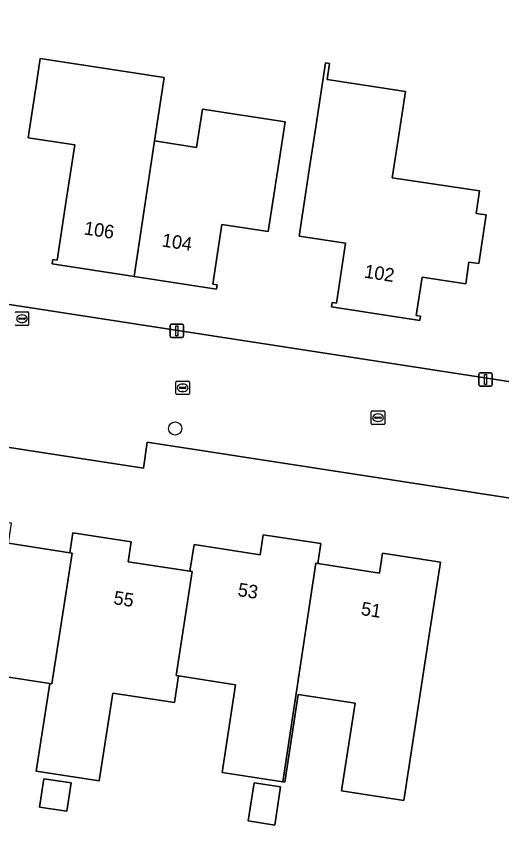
# Model space of a CAD drawing. Extents: x 161483 to 162250, y 379484 to 380833.
# Drawn here: x 161874.7 to 161910.8, y 380682.4 to 380742.6 of the extents above; entities that cross this region are included whole.
import ezdxf

# ---------------------------------------------------------------- set-up
doc = ezdxf.new("R2010")
doc.units = 0
for name, color, linetype in [('IMGEO_Boom', 7, 'Continuous'), ('IMGEO_Brandkraan', 7, 'Continuous'), ('IMGEO_Erf', 7, 'Continuous'), ('IMGEO_Kolk', 7, 'Continuous'), ('IMGEO_Lichtmast', 7, 'Continuous'), ('IMGEO_Pand', 7, 'Continuous'), ('IMGEO_Pand_nummerreeks', 7, 'Continuous'), ('IMGEO_Rijbaan_lokaal_open', 7, 'Continuous')]:
    doc.layers.add(name, color=color, linetype=linetype)

msp = doc.modelspace()

# ---------------------------------------------------------------- linework, layer by layer
at = {"layer": 'IMGEO_Boom'}
msp.add_circle((161886.481, 380711.976), 0.489, dxfattribs=at)
at = {"layer": 'IMGEO_Brandkraan'}
for p, q in [((161874.674, 380720.624), (161875.526, 380720.624)), ((161874.858, 380720.118), (161874.858, 380720.13)), ((161875.296, 380720.081), (161874.898, 380720.081)), ((161874.901, 380720.167), (161875.299, 380720.167)), ((161875.087, 380720.404), (161875.112, 380720.404)), ((161875.342, 380720.13), (161875.342, 380720.118)), ((161875.6, 380720.55), (161875.6, 380719.698)), ((161875.526, 380719.624), (161874.674, 380719.624)), ((161875.11, 380719.844), (161875.085, 380719.844))]:
    msp.add_line(p, q, dxfattribs=at)
for points in [[(161874.674, 380720.624), (161875.526, 380720.624)], [(161875.6, 380720.55), (161875.6, 380719.698)], [(161875.526, 380719.624), (161874.674, 380719.624)]]:
    msp.add_lwpolyline(points, dxfattribs=at)
for centre, radius, start, end in [((161874.676, 380720.548), 0.0765, 91.55205, 178.44795), ((161874.676, 380720.548), 0.0765, 91.55205, 178.44795), ((161875.524, 380720.548), 0.0765, 1.55205, 88.44795), ((161875.524, 380720.548), 0.0765, 1.55205, 88.44795), ((161874.898, 380720.127), 0.0403, 85.87752, 175.75265), ((161874.895, 380720.117), 0.0366, 178.93798, 274.71019), ((161875.299, 380720.124), 0.043, 264.86636, 352.45326), ((161875.303, 380720.129), 0.0386, 1.73085, 96.63898), ((161874.676, 380719.7), 0.0765, 181.55205, 268.44795), ((161874.676, 380719.7), 0.0765, 181.55205, 268.44795), ((161875.524, 380719.7), 0.0765, 271.55205, 358.44795), ((161875.524, 380719.7), 0.0765, 271.55205, 358.44795)]:
    msp.add_arc(centre, radius, start, end, dxfattribs=at)
for centre, major_axis, ratio, start_param, end_param in [((161875.086, 380720.124), (-0.387, 0.002), 0.722429, 4.712389, 7.853982), ((161875.111, 380720.124), (-0.39, 0.002), 0.717154, 1.570796, 4.712389)]:
    msp.add_ellipse(centre, major_axis=major_axis, ratio=ratio, start_param=start_param, end_param=end_param, dxfattribs=at)
at = {"layer": 'IMGEO_Erf'}
for points in [[(161809.687, 380750), (161806.838, 380731.553), (161922.038, 380713.794), (161929.59, 380712.634), (161938.583, 380711.252), (161943.256, 380741.795), (161945.58, 380741.467)], [(161914.036, 380681.642), (161914.958, 380687.646), (161916.662, 380687.385), (161918.051, 380696.418), (161918.693, 380696.319), (161919.171, 380699.432), (161919.795, 380699.336), (161919.961, 380700.418), (161920.72, 380705.36), (161884.401, 380710.951), (161884.124, 380709.027), (161858.224, 380713.01), (161858.506, 380714.977), (161825.187, 380720.083)], [(161874.093, 380703.452), (161878.665, 380702.745), (161878.894, 380704.226), (161883.21, 380703.56), (161882.983, 380702.079), (161887.584, 380701.375), (161887.886, 380703.35), (161892.793, 380702.599), (161893.02, 380704.08), (161897.31, 380703.42), (161897.081, 380701.935), (161901.675, 380701.227), (161901.903, 380702.712), (161906.2, 380702.05), (161905.441, 380697.108), (161903.483, 380684.354), (161898.846, 380685.068), (161899.849, 380691.578), (161895.627, 380692.229), (161894.624, 380685.718), (161894.49, 380685.739), (161889.969, 380686.436), (161890.972, 380692.947), (161886.73, 380693.6), (161886.425, 380691.618), (161881.848, 380692.323), (161880.845, 380685.812), (161876.169, 380686.532), (161877.172, 380693.042), (161872.97, 380693.69)]]:
    msp.add_lwpolyline(points, dxfattribs=at)
for points in [[(161884.958, 380733.324), (161888.069, 380732.842), (161888.509, 380735.687), (161894.662, 380734.734), (161894.166, 380731.535), (161893.4, 380726.594), (161889.959, 380727.127), (161889.28, 380722.686), (161889.606, 380722.636), (161889.556, 380722.31), (161883.441, 380723.256), (161877.334, 380724.2), (161877.384, 380724.526), (161877.71, 380724.476), (161878.391, 380728.908), (161879.024, 380733.035), (161875.57, 380733.561), (161875.694, 380734.377), (161876.184, 380737.595), (161876.465, 380739.44), (161885.668, 380738.038)], [(161908.856, 380727.946), (161909.598, 380727.834), (161909.056, 380724.215), (161908.314, 380724.326), (161908.074, 380722.724), (161904.828, 380723.21), (161904.39, 380720.366), (161904.716, 380720.316), (161904.666, 380719.99), (161898.094, 380721), (161898.144, 380721.326), (161898.47, 380721.276), (161899.147, 380725.723), (161895.698, 380726.247), (161896.449, 380731.191), (161896.934, 380734.382), (161897.655, 380739.129), (161897.962, 380739.083), (161897.781, 380737.896), (161903.608, 380736.991), (161903.057, 380733.434), (161902.615, 380730.58), (161909.105, 380729.608), (161909.055, 380729.271)], [(161876.733, 380685.966), (161878.759, 380685.654), (161878.434, 380683.543), (161876.408, 380683.855)], [(161891.914, 380682.828), (161892.351, 380685.663), (161894.324, 380685.358), (161893.887, 380682.524)]]:
    msp.add_lwpolyline(points, close=True, dxfattribs=at)
at = {"layer": 'IMGEO_Kolk'}
for p, q in [((161886.539, 380714.569), (161886.539, 380715.421)), ((161886.614, 380715.495), (161887.466, 380715.495)), ((161887.027, 380715.275), (161887.052, 380715.275)), ((161887.54, 380715.421), (161887.54, 380714.569)), ((161886.798, 380714.989), (161886.798, 380715.001)), ((161887.236, 380714.952), (161886.838, 380714.952)), ((161886.841, 380715.038), (161887.239, 380715.038)), ((161887.05, 380714.715), (161887.025, 380714.715)), ((161887.282, 380715.001), (161887.282, 380714.989)), ((161887.466, 380714.495), (161886.614, 380714.495)), ((161901.059, 380712.349), (161901.059, 380713.201)), ((161901.134, 380713.275), (161901.986, 380713.275)), ((161901.318, 380712.769), (161901.318, 380712.781)), ((161901.361, 380712.818), (161901.759, 380712.818)), ((161901.547, 380713.055), (161901.572, 380713.055)), ((161901.802, 380712.781), (161901.802, 380712.769)), ((161902.06, 380713.201), (161902.06, 380712.349)), ((161901.986, 380712.275), (161901.134, 380712.275)), ((161901.756, 380712.732), (161901.358, 380712.732)), ((161901.57, 380712.495), (161901.545, 380712.495))]:
    msp.add_line(p, q, dxfattribs=at)
for points in [[(161886.539, 380714.569), (161886.539, 380715.421)], [(161886.614, 380715.495), (161887.466, 380715.495)], [(161887.54, 380715.421), (161887.54, 380714.569)], [(161887.466, 380714.495), (161886.614, 380714.495)], [(161901.059, 380712.349), (161901.059, 380713.201)], [(161901.134, 380713.275), (161901.986, 380713.275)], [(161902.06, 380713.201), (161902.06, 380712.349)], [(161901.986, 380712.275), (161901.134, 380712.275)]]:
    msp.add_lwpolyline(points, dxfattribs=at)
for centre, radius, start, end in [((161886.616, 380715.419), 0.0765, 91.55205, 178.44795), ((161886.616, 380715.419), 0.0765, 91.55205, 178.44795), ((161887.464, 380715.419), 0.0765, 1.55205, 88.44795), ((161887.464, 380715.419), 0.0765, 1.55205, 88.44795), ((161886.616, 380714.571), 0.0765, 181.55205, 268.44795), ((161886.616, 380714.571), 0.0765, 181.55205, 268.44795), ((161886.838, 380714.998), 0.0403, 85.87752, 175.75265), ((161886.835, 380714.988), 0.0366, 178.93798, 274.71019), ((161887.239, 380714.995), 0.043, 264.86636, 352.45326), ((161887.243, 380715), 0.0386, 1.73085, 96.63898), ((161887.464, 380714.571), 0.0765, 271.55205, 358.44795), ((161887.464, 380714.571), 0.0765, 271.55205, 358.44795), ((161901.136, 380713.199), 0.0765, 91.55205, 178.44795), ((161901.136, 380713.199), 0.0765, 91.55205, 178.44795), ((161901.358, 380712.778), 0.0403, 85.87752, 175.75265), ((161901.355, 380712.768), 0.0366, 178.93798, 274.71019), ((161901.759, 380712.775), 0.043, 264.86636, 352.45326), ((161901.763, 380712.78), 0.0386, 1.73085, 96.63898), ((161901.984, 380713.199), 0.0765, 1.55205, 88.44795), ((161901.984, 380713.199), 0.0765, 1.55205, 88.44795), ((161901.136, 380712.351), 0.0765, 181.55205, 268.44795), ((161901.136, 380712.351), 0.0765, 181.55205, 268.44795), ((161901.984, 380712.351), 0.0765, 271.55205, 358.44795), ((161901.984, 380712.351), 0.0765, 271.55205, 358.44795)]:
    msp.add_arc(centre, radius, start, end, dxfattribs=at)
for centre, major_axis, ratio, start_param, end_param in [((161887.026, 380714.995), (-0.387, 0.002), 0.722429, 4.712389, 7.853982), ((161887.051, 380714.995), (-0.39, 0.002), 0.717154, 1.570796, 4.712389), ((161901.546, 380712.775), (-0.387, 0.002), 0.722429, 4.712389, 7.853982), ((161901.571, 380712.775), (-0.39, 0.002), 0.717154, 1.570796, 4.712389)]:
    msp.add_ellipse(centre, major_axis=major_axis, ratio=ratio, start_param=start_param, end_param=end_param, dxfattribs=at)
at = {"layer": 'IMGEO_Lichtmast'}
for p, q in [((161886.109, 380718.823), (161886.109, 380719.623)), ((161886.109, 380719.623), (161886.109, 380718.823)), ((161886.209, 380719.723), (161886.999, 380719.723)), ((161886.999, 380719.723), (161886.209, 380719.723)), ((161887.099, 380719.623), (161887.099, 380718.823)), ((161887.099, 380718.823), (161887.099, 380719.623)), ((161886.999, 380718.723), (161886.209, 380718.723)), ((161886.209, 380718.723), (161886.999, 380718.723)), ((161909.058, 380715.214), (161909.058, 380716.014)), ((161909.058, 380716.014), (161909.058, 380715.214)), ((161909.158, 380716.114), (161909.948, 380716.114)), ((161909.948, 380716.114), (161909.158, 380716.114)), ((161910.048, 380716.014), (161910.048, 380715.214)), ((161910.048, 380715.214), (161910.048, 380716.014)), ((161909.948, 380715.114), (161909.158, 380715.114)), ((161909.158, 380715.114), (161909.948, 380715.114))]:
    msp.add_line(p, q, dxfattribs=at)
for points in [[(161886.529, 380719.598), (161886.679, 380719.598), (161886.679, 380718.848), (161886.529, 380718.848), (161886.529, 380719.598)], [(161909.478, 380715.989), (161909.628, 380715.989), (161909.628, 380715.239), (161909.478, 380715.239), (161909.478, 380715.989)]]:
    msp.add_lwpolyline(points, dxfattribs=at)
for centre, start, end in [((161886.209, 380719.623), 90, 180), ((161886.209, 380719.623), 90, 180), ((161886.999, 380719.623), 0, 90), ((161886.999, 380719.623), 360, 90), ((161886.209, 380718.823), 180, 270), ((161886.209, 380718.823), 180, 270), ((161886.999, 380718.823), 270, 0), ((161886.999, 380718.823), 270, 0), ((161909.158, 380716.014), 90, 180), ((161909.158, 380716.014), 90, 180), ((161909.948, 380716.014), 0, 90), ((161909.948, 380716.014), 360, 90), ((161909.158, 380715.214), 180, 270), ((161909.158, 380715.214), 180, 270), ((161909.948, 380715.214), 270, 0), ((161909.948, 380715.214), 270, 0)]:
    msp.add_arc(centre, 0.1, start, end, dxfattribs=at)
at = {"layer": 'IMGEO_Pand'}
for points in [[(161884.958, 380733.324), (161885.668, 380738.038), (161876.465, 380739.44), (161876.184, 380737.595), (161875.694, 380734.377), (161875.57, 380733.561), (161879.024, 380733.035), (161878.391, 380728.908), (161877.71, 380724.476), (161877.384, 380724.526), (161877.334, 380724.2), (161883.441, 380723.256)], [(161904.828, 380723.21), (161908.074, 380722.724), (161908.314, 380724.326), (161909.056, 380724.215), (161909.598, 380727.834), (161908.856, 380727.946), (161909.055, 380729.271), (161909.105, 380729.608), (161902.615, 380730.58), (161903.057, 380733.434), (161903.608, 380736.991), (161897.781, 380737.896), (161897.962, 380739.083), (161897.655, 380739.129), (161896.934, 380734.382), (161896.449, 380731.191), (161895.698, 380726.247), (161899.147, 380725.723), (161898.47, 380721.276), (161898.144, 380721.326), (161898.094, 380721), (161904.666, 380719.99), (161904.716, 380720.316), (161904.39, 380720.366)], [(161883.441, 380723.256), (161889.556, 380722.31), (161889.606, 380722.636), (161889.28, 380722.686), (161889.959, 380727.127), (161893.4, 380726.594), (161894.166, 380731.535), (161894.662, 380734.734), (161888.509, 380735.687), (161888.069, 380732.842), (161884.958, 380733.324)], [(161878.665, 380702.745), (161874.093, 380703.452), (161874.322, 380704.933), (161870.174, 380705.572), (161867.449, 380687.876), (161871.967, 380687.18), (161872.97, 380693.69), (161877.172, 380693.042), (161877.33, 380693.018), (161878.824, 380702.72)], [(161887.584, 380701.375), (161882.983, 380702.079), (161883.21, 380703.56), (161878.894, 380704.226), (161878.665, 380702.745), (161878.824, 380702.72), (161877.33, 380693.018), (161877.172, 380693.042), (161876.169, 380686.532), (161880.845, 380685.812), (161881.848, 380692.323), (161886.425, 380691.618), (161886.73, 380693.6), (161886.572, 380693.624), (161887.744, 380701.35)], [(161887.584, 380701.375), (161887.744, 380701.35), (161886.572, 380693.624), (161886.73, 380693.6), (161890.972, 380692.947), (161889.969, 380686.436), (161894.49, 380685.739), (161896.928, 380701.959), (161897.081, 380701.935), (161897.31, 380703.42), (161893.02, 380704.08), (161892.793, 380702.599), (161887.886, 380703.35)], [(161894.49, 380685.739), (161894.624, 380685.718), (161895.627, 380692.229), (161899.849, 380691.578), (161898.846, 380685.068), (161903.483, 380684.354), (161905.441, 380697.108), (161906.2, 380702.05), (161901.903, 380702.712), (161901.675, 380701.227), (161897.081, 380701.935), (161896.928, 380701.959)], [(161876.408, 380683.855), (161878.434, 380683.543), (161878.759, 380685.654), (161876.733, 380685.966)], [(161891.914, 380682.828), (161893.887, 380682.524), (161894.324, 380685.358), (161892.351, 380685.663)]]:
    msp.add_lwpolyline(points, close=True, dxfattribs=at)
at = {"layer": 'IMGEO_Rijbaan_lokaal_open'}
msp.add_lwpolyline([(161922.038, 380713.794), (161806.838, 380731.553), (161805.542, 380723.095), (161813.7, 380721.85), (161821.311, 380720.678), (161821.36, 380720.995), (161825.235, 380720.397), (161825.187, 380720.083), (161858.506, 380714.977), (161858.224, 380713.01), (161884.124, 380709.027), (161884.401, 380710.951), (161920.72, 380705.36), (161928.91, 380704.1), (161937.319, 380702.795), (161938.583, 380711.252), (161929.59, 380712.634)], close=True, dxfattribs=at)

# ---------------------------------------------------------------- texts
at = {"layer": 'IMGEO_Pand_nummerreeks'}
for s, rotation, p in [('106', 351.21083, (161879.665, 380726.39)), ('104', 351.20946, (161885.45, 380725.495)), ('102', 351.26301, (161900.489, 380723.181)), ('53', 351.24527, (161891.091, 380699.537)), ('55', 351.24639, (161881.86, 380698.937)), ('51', 351.24527, (161900.246, 380698.128))]:
    msp.add_text(s, height=1, rotation=rotation, dxfattribs=at).set_placement(p)

doc.saveas('drawing.dxf')
